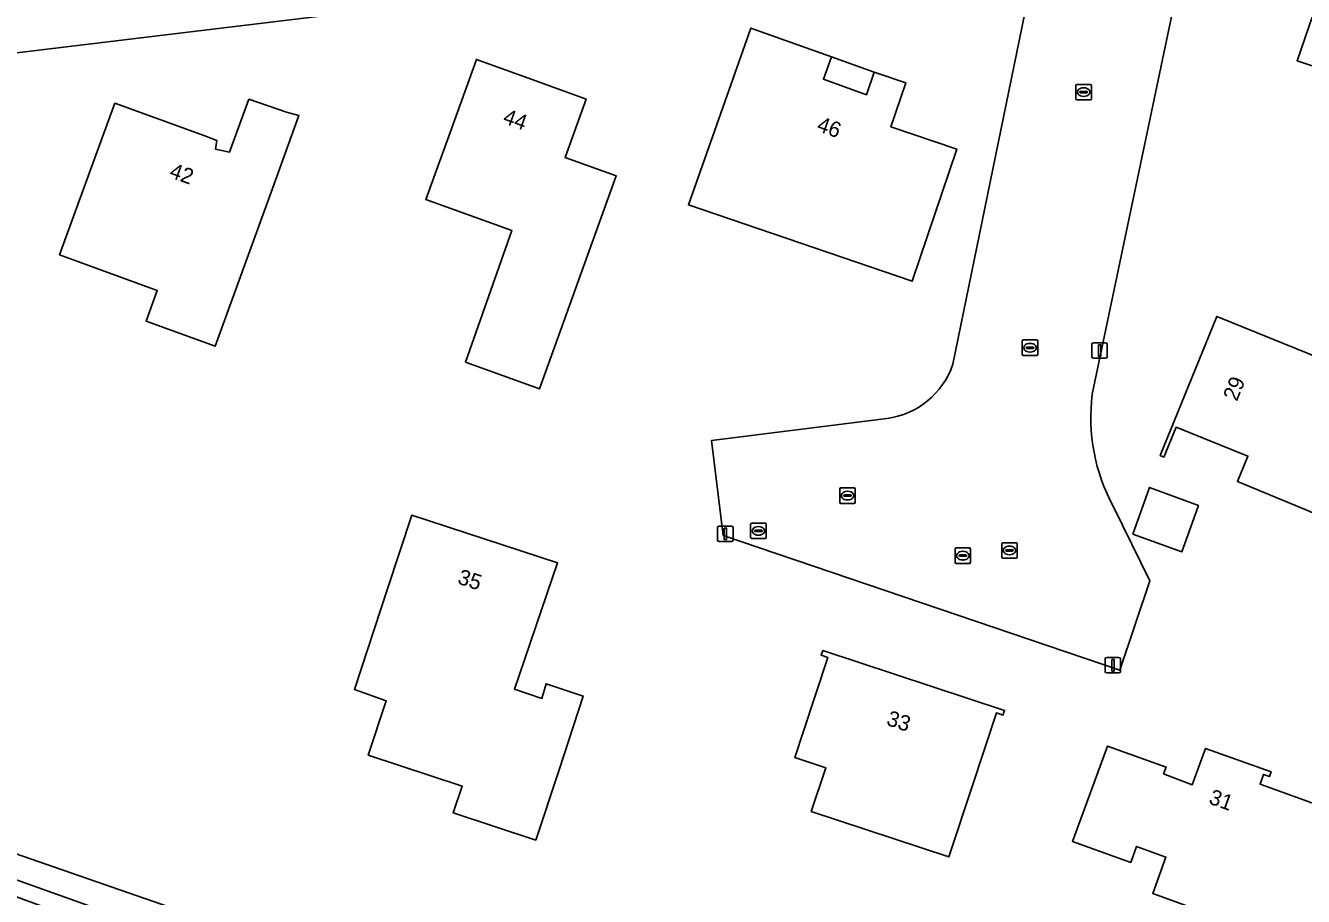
# Model space of a CAD drawing. Extents: x 163426 to 164192, y 380329 to 381641.
# Drawn here: x 163802.8 to 163885.2, y 380858.2 to 380914.3 of the extents above; entities that cross this region are included whole.
import ezdxf

# ---------------------------------------------------------------- set-up
doc = ezdxf.new("R2010")
doc.units = 0
for name, color, linetype in [('IMGEO_Brandkraan', 7, 'Continuous'), ('IMGEO_Erf', 7, 'Continuous'), ('IMGEO_Kolk', 7, 'Continuous'), ('IMGEO_Lichtmast', 7, 'Continuous'), ('IMGEO_Oever', 7, 'Continuous'), ('IMGEO_Pand', 7, 'Continuous'), ('IMGEO_Pand_nummerreeks', 7, 'Continuous'), ('IMGEO_Pand_overbouw', 7, 'Continuous'), ('IMGEO_Rijbaan_lokaal_open', 7, 'Continuous'), ('IMGEO_Rioolput', 7, 'Continuous'), ('IMGEO_Voetpad_open', 7, 'Continuous'), ('IMGEO_Waterloop', 7, 'Continuous')]:
    doc.layers.add(name, color=color, linetype=linetype)

msp = doc.modelspace()

# ---------------------------------------------------------------- linework, layer by layer
at = {"layer": 'IMGEO_Brandkraan'}
for p, q in [((163849.573, 380881.294), (163849.573, 380882.146)), ((163849.648, 380882.22), (163850.5, 380882.22)), ((163850.061, 380882), (163850.086, 380882)), ((163850.574, 380882.146), (163850.574, 380881.294)), ((163850.5, 380881.22), (163849.648, 380881.22)), ((163849.832, 380881.714), (163849.832, 380881.726)), ((163850.27, 380881.677), (163849.872, 380881.677)), ((163849.875, 380881.763), (163850.273, 380881.763)), ((163850.084, 380881.44), (163850.059, 380881.44)), ((163850.316, 380881.726), (163850.316, 380881.714))]:
    msp.add_line(p, q, dxfattribs=at)
for points in [[(163849.573, 380881.294), (163849.573, 380882.146)], [(163849.648, 380882.22), (163850.5, 380882.22)], [(163850.574, 380882.146), (163850.574, 380881.294)], [(163850.5, 380881.22), (163849.648, 380881.22)]]:
    msp.add_lwpolyline(points, dxfattribs=at)
for centre, radius, start, end in [((163849.65, 380882.144), 0.0765, 91.55205, 178.44795), ((163849.65, 380882.144), 0.0765, 91.55205, 178.44795), ((163850.498, 380882.144), 0.0765, 1.55205, 88.44795), ((163850.498, 380882.144), 0.0765, 1.55205, 88.44795), ((163849.65, 380881.296), 0.0765, 181.55205, 268.44795), ((163849.65, 380881.296), 0.0765, 181.55205, 268.44795), ((163849.872, 380881.723), 0.0403, 85.87752, 175.75265), ((163849.869, 380881.713), 0.0366, 178.93798, 274.71019), ((163850.273, 380881.72), 0.043, 264.86636, 352.45326), ((163850.277, 380881.725), 0.0386, 1.73085, 96.63898), ((163850.498, 380881.296), 0.0765, 271.55205, 358.44795), ((163850.498, 380881.296), 0.0765, 271.55205, 358.44795)]:
    msp.add_arc(centre, radius, start, end, dxfattribs=at)
for centre, major_axis, ratio, start_param, end_param in [((163850.06, 380881.72), (-0.387, 0.002), 0.722429, 4.712389, 7.853982), ((163850.085, 380881.72), (-0.39, 0.002), 0.717154, 1.570796, 4.712389)]:
    msp.add_ellipse(centre, major_axis=major_axis, ratio=ratio, start_param=start_param, end_param=end_param, dxfattribs=at)
at = {"layer": 'IMGEO_Erf'}
for points in [[(163900.727, 380937.989), (163898.446, 380938.784), (163896.831, 380934.142), (163891.086, 380936.157), (163892.09, 380938.819), (163890.278, 380939.423), (163889.309, 380936.658), (163883.606, 380938.547), (163885.205, 380943.221), (163882.796, 380944.027), (163877.003, 380916.322), (163871.593, 380890.532)], [(163865.283, 380920.164), (163783.893, 380910.325)], [(163862.607, 380892.458), (163867.757, 380917.623)], [(163723.266, 380906.179), (163722.338, 380906.17), (163722.383, 380903.697), (163722.683, 380892.468), (163724.733, 380888.896), (163776.86, 380869.689), (163838.33, 380848.364), (163881.691, 380832.499)], [(163872.96, 380883.263), (163875.314, 380878.493), (163873.371, 380872.747), (163847.806, 380881.421), (163847.051, 380887.547), (163858.345, 380888.964)]]:
    msp.add_lwpolyline(points, dxfattribs=at)
for points in [[(163884.801, 380912.024), (163887.028, 380918.554), (163885.354, 380919.118), (163885.62, 380920.738), (163886.407, 380922.213), (163888.089, 380921.652), (163890.312, 380928.173), (163895.045, 380926.561), (163905.562, 380922.978), (163900.618, 380906.68), (163889.538, 380910.424)], [(163845.557, 380902.729), (163849.588, 380914.137), (163854.785, 380912.284), (163854.268, 380910.834), (163857.051, 380909.839), (163857.545, 380911.297), (163859.574, 380910.608), (163858.61, 380907.768), (163862.872, 380906.322), (163859.983, 380897.81)], [(163828.627, 380903.075), (163830.196, 380907.41), (163831.898, 380912.111), (163835.73, 380910.724), (163838.969, 380909.551), (163837.607, 380905.791), (163840.913, 380904.605), (163835.96, 380890.872), (163831.182, 380892.596), (163834.171, 380901.086)], [(163815.051, 380893.627), (163810.604, 380895.241), (163811.324, 380897.224), (163805.026, 380899.51), (163806.87, 380904.586), (163808.576, 380909.285), (163814.379, 380907.176), (163815.166, 380906.89), (163815.075, 380906.331), (163815.984, 380906.134), (163817.232, 380909.541), (163819.645, 380908.719), (163820.449, 380908.488), (163818.742, 380903.789)], [(163879.62, 380895.545), (163887.31, 380892.422), (163888.666, 380895.758), (163893.299, 380893.876), (163896.106, 380892.735), (163893.697, 380886.806), (163889.417, 380888.546), (163888.009, 380887.968), (163885.89, 380882.849), (163885.567, 380882.983), (163880.946, 380884.894), (163881.627, 380886.539), (163877.007, 380888.403), (163876.216, 380886.475), (163875.975, 380886.573)], [(163874.208, 380881.511), (163875.283, 380884.522), (163878.439, 380883.35), (163877.378, 380880.379)], [(163837.125, 380879.653), (163834.674, 380872.465), (163834.35, 380871.515), (163836.121, 380870.915), (163836.388, 380871.867), (163838.786, 380871.073), (163837.22, 380866.325), (163835.722, 380861.786), (163830.398, 380863.543), (163830.969, 380865.274), (163824.926, 380867.268), (163826.082, 380870.771), (163824.035, 380871.493), (163826.17, 380877.991), (163827.73, 380882.741)], [(163854.546, 380873.567), (163854.118, 380873.708), (163854.218, 380874.011), (163865.94, 380870.148), (163865.838, 380869.846), (163865.412, 380869.989), (163863.846, 380865.241), (163862.35, 380860.708), (163853.481, 380863.635), (163854.412, 380866.456), (163852.418, 380867.114), (163852.98, 380868.819)], [(163883.124, 380866.185), (163883.011, 380865.885), (163882.633, 380866.022), (163882.409, 380865.401), (163886.69, 380863.855), (163890.114, 380862.618), (163888.415, 380857.916), (163887.056, 380854.154), (163886.586, 380854.325), (163885.396, 380851.034), (163880.883, 380852.667), (163882.074, 380855.959), (163875.492, 380858.341), (163876.343, 380860.692), (163874.454, 380861.378), (163874.08, 380860.344), (163870.319, 380861.705), (163870.85, 380863.155), (163872.57, 380867.849), (163876.351, 380866.497), (163876.187, 380866.056), (163878.042, 380865.36), (163878.898, 380867.698)]]:
    msp.add_lwpolyline(points, close=True, dxfattribs=at)
for centre, radius, start, end in [((163857.68, 380894.121), 5.2, 277.34526, 341.34474), ((163883.693, 380889.045), 12.191, 172.99173, 208.30944)]:
    msp.add_arc(centre, radius, start, end, dxfattribs=at)
at = {"layer": 'IMGEO_Kolk'}
for p, q in [((163870.54, 380909.578), (163870.54, 380910.43)), ((163870.615, 380910.504), (163871.467, 380910.504)), ((163870.799, 380909.998), (163870.799, 380910.01)), ((163871.237, 380909.961), (163870.839, 380909.961)), ((163870.842, 380910.047), (163871.24, 380910.047)), ((163871.028, 380910.284), (163871.053, 380910.284)), ((163871.283, 380910.01), (163871.283, 380909.998)), ((163871.541, 380910.43), (163871.541, 380909.578)), ((163871.467, 380909.504), (163870.615, 380909.504)), ((163871.051, 380909.724), (163871.026, 380909.724)), ((163867.083, 380893.102), (163867.083, 380893.954)), ((163867.158, 380894.028), (163868.01, 380894.028)), ((163867.342, 380893.522), (163867.342, 380893.534)), ((163867.78, 380893.485), (163867.382, 380893.485)), ((163867.385, 380893.571), (163867.783, 380893.571)), ((163867.571, 380893.808), (163867.596, 380893.808)), ((163867.826, 380893.534), (163867.826, 380893.522)), ((163868.084, 380893.954), (163868.084, 380893.102)), ((163868.01, 380893.028), (163867.158, 380893.028)), ((163867.594, 380893.248), (163867.569, 380893.248)), ((163855.319, 380883.567), (163855.319, 380884.419)), ((163855.394, 380884.493), (163856.246, 380884.493)), ((163856.32, 380884.419), (163856.32, 380883.567)), ((163855.578, 380883.987), (163855.578, 380883.999)), ((163856.016, 380883.95), (163855.618, 380883.95)), ((163855.621, 380884.036), (163856.019, 380884.036)), ((163855.83, 380883.713), (163855.805, 380883.713)), ((163855.807, 380884.273), (163855.832, 380884.273)), ((163856.062, 380883.999), (163856.062, 380883.987)), ((163856.246, 380883.493), (163855.394, 380883.493)), ((163865.757, 380880.032), (163865.757, 380880.884)), ((163865.832, 380880.958), (163866.684, 380880.958)), ((163866.016, 380880.452), (163866.016, 380880.464)), ((163866.454, 380880.415), (163866.056, 380880.415)), ((163866.059, 380880.501), (163866.457, 380880.501)), ((163866.245, 380880.738), (163866.27, 380880.738)), ((163866.5, 380880.464), (163866.5, 380880.452)), ((163866.758, 380880.884), (163866.758, 380880.032)), ((163866.684, 380879.958), (163865.832, 380879.958)), ((163866.268, 380880.178), (163866.243, 380880.178))]:
    msp.add_line(p, q, dxfattribs=at)
for points in [[(163870.54, 380909.578), (163870.54, 380910.43)], [(163870.615, 380910.504), (163871.467, 380910.504)], [(163871.541, 380910.43), (163871.541, 380909.578)], [(163871.467, 380909.504), (163870.615, 380909.504)], [(163867.083, 380893.102), (163867.083, 380893.954)], [(163867.158, 380894.028), (163868.01, 380894.028)], [(163868.084, 380893.954), (163868.084, 380893.102)], [(163868.01, 380893.028), (163867.158, 380893.028)], [(163855.319, 380883.567), (163855.319, 380884.419)], [(163855.394, 380884.493), (163856.246, 380884.493)], [(163856.32, 380884.419), (163856.32, 380883.567)], [(163856.246, 380883.493), (163855.394, 380883.493)], [(163865.757, 380880.032), (163865.757, 380880.884)], [(163865.832, 380880.958), (163866.684, 380880.958)], [(163866.758, 380880.884), (163866.758, 380880.032)], [(163866.684, 380879.958), (163865.832, 380879.958)]]:
    msp.add_lwpolyline(points, dxfattribs=at)
for centre, radius, start, end in [((163870.617, 380910.428), 0.0765, 91.55205, 178.44795), ((163870.617, 380910.428), 0.0765, 91.55205, 178.44795), ((163870.839, 380910.007), 0.0403, 85.87752, 175.75265), ((163870.836, 380909.997), 0.0366, 178.93798, 274.71019), ((163871.24, 380910.004), 0.043, 264.86636, 352.45326), ((163871.244, 380910.009), 0.0386, 1.73085, 96.63898), ((163871.465, 380910.428), 0.0765, 1.55205, 88.44795), ((163871.465, 380910.428), 0.0765, 1.55205, 88.44795), ((163870.617, 380909.58), 0.0765, 181.55205, 268.44795), ((163870.617, 380909.58), 0.0765, 181.55205, 268.44795), ((163871.465, 380909.58), 0.0765, 271.55205, 358.44795), ((163871.465, 380909.58), 0.0765, 271.55205, 358.44795), ((163867.16, 380893.952), 0.0765, 91.55205, 178.44795), ((163867.16, 380893.952), 0.0765, 91.55205, 178.44795), ((163867.382, 380893.531), 0.0403, 85.87752, 175.75265), ((163867.379, 380893.521), 0.0366, 178.93798, 274.71019), ((163867.783, 380893.528), 0.043, 264.86636, 352.45326), ((163867.787, 380893.533), 0.0386, 1.73085, 96.63898), ((163868.008, 380893.952), 0.0765, 1.55205, 88.44795), ((163868.008, 380893.952), 0.0765, 1.55205, 88.44795), ((163867.16, 380893.104), 0.0765, 181.55205, 268.44795), ((163867.16, 380893.104), 0.0765, 181.55205, 268.44795), ((163868.008, 380893.104), 0.0765, 271.55205, 358.44795), ((163868.008, 380893.104), 0.0765, 271.55205, 358.44795), ((163855.396, 380884.417), 0.0765, 91.55205, 178.44795), ((163855.396, 380884.417), 0.0765, 91.55205, 178.44795), ((163856.244, 380884.417), 0.0765, 1.55205, 88.44795), ((163856.244, 380884.417), 0.0765, 1.55205, 88.44795), ((163855.396, 380883.569), 0.0765, 181.55205, 268.44795), ((163855.396, 380883.569), 0.0765, 181.55205, 268.44795), ((163855.618, 380883.996), 0.0403, 85.87752, 175.75265), ((163855.615, 380883.986), 0.0366, 178.93798, 274.71019), ((163856.019, 380883.993), 0.043, 264.86636, 352.45326), ((163856.023, 380883.998), 0.0386, 1.73085, 96.63898), ((163856.244, 380883.569), 0.0765, 271.55205, 358.44795), ((163856.244, 380883.569), 0.0765, 271.55205, 358.44795), ((163865.834, 380880.882), 0.0765, 91.55205, 178.44795), ((163865.834, 380880.882), 0.0765, 91.55205, 178.44795), ((163866.056, 380880.461), 0.0403, 85.87752, 175.75265), ((163866.053, 380880.451), 0.0366, 178.93798, 274.71019), ((163866.457, 380880.458), 0.043, 264.86636, 352.45326), ((163866.461, 380880.463), 0.0386, 1.73085, 96.63898), ((163866.682, 380880.882), 0.0765, 1.55205, 88.44795), ((163866.682, 380880.882), 0.0765, 1.55205, 88.44795), ((163865.834, 380880.034), 0.0765, 181.55205, 268.44795), ((163865.834, 380880.034), 0.0765, 181.55205, 268.44795), ((163866.682, 380880.034), 0.0765, 271.55205, 358.44795), ((163866.682, 380880.034), 0.0765, 271.55205, 358.44795)]:
    msp.add_arc(centre, radius, start, end, dxfattribs=at)
for centre, major_axis, ratio, start_param, end_param in [((163871.027, 380910.004), (-0.387, 0.002), 0.722429, 4.712389, 7.853982), ((163871.052, 380910.004), (-0.39, 0.002), 0.717154, 1.570796, 4.712389), ((163867.57, 380893.528), (-0.387, 0.002), 0.722429, 4.712389, 7.853982), ((163867.595, 380893.528), (-0.39, 0.002), 0.717154, 1.570796, 4.712389), ((163855.806, 380883.993), (-0.387, 0.002), 0.722429, 4.712389, 7.853982), ((163855.831, 380883.993), (-0.39, 0.002), 0.717154, 1.570796, 4.712389), ((163866.244, 380880.458), (-0.387, 0.002), 0.722429, 4.712389, 7.853982), ((163866.269, 380880.458), (-0.39, 0.002), 0.717154, 1.570796, 4.712389)]:
    msp.add_ellipse(centre, major_axis=major_axis, ratio=ratio, start_param=start_param, end_param=end_param, dxfattribs=at)
at = {"layer": 'IMGEO_Lichtmast'}
for p, q in [((163871.566, 380892.949), (163871.566, 380893.749)), ((163871.566, 380893.749), (163871.566, 380892.949)), ((163871.666, 380893.849), (163872.456, 380893.849)), ((163872.456, 380893.849), (163871.666, 380893.849)), ((163872.556, 380893.749), (163872.556, 380892.949)), ((163872.556, 380892.949), (163872.556, 380893.749)), ((163872.456, 380892.849), (163871.666, 380892.849)), ((163871.666, 380892.849), (163872.456, 380892.849)), ((163847.446, 380881.13), (163847.446, 380881.93)), ((163847.446, 380881.93), (163847.446, 380881.13)), ((163847.546, 380882.03), (163848.336, 380882.03)), ((163848.336, 380882.03), (163847.546, 380882.03)), ((163848.436, 380881.93), (163848.436, 380881.13)), ((163848.436, 380881.13), (163848.436, 380881.93)), ((163848.336, 380881.03), (163847.546, 380881.03)), ((163847.546, 380881.03), (163848.336, 380881.03)), ((163872.427, 380872.662), (163872.427, 380873.462)), ((163872.427, 380873.462), (163872.427, 380872.662)), ((163872.527, 380873.562), (163873.317, 380873.562)), ((163873.317, 380873.562), (163872.527, 380873.562)), ((163873.417, 380873.462), (163873.417, 380872.662)), ((163873.417, 380872.662), (163873.417, 380873.462)), ((163873.317, 380872.562), (163872.527, 380872.562)), ((163872.527, 380872.562), (163873.317, 380872.562))]:
    msp.add_line(p, q, dxfattribs=at)
for points in [[(163871.986, 380893.724), (163872.136, 380893.724), (163872.136, 380892.974), (163871.986, 380892.974), (163871.986, 380893.724)], [(163847.866, 380881.905), (163848.016, 380881.905), (163848.016, 380881.155), (163847.866, 380881.155), (163847.866, 380881.905)], [(163872.847, 380873.437), (163872.997, 380873.437), (163872.997, 380872.687), (163872.847, 380872.687), (163872.847, 380873.437)]]:
    msp.add_lwpolyline(points, dxfattribs=at)
for centre, start, end in [((163871.666, 380893.749), 90, 180), ((163871.666, 380893.749), 90, 180), ((163872.456, 380893.749), 0, 90), ((163872.456, 380893.749), 360, 90), ((163871.666, 380892.949), 180, 270), ((163871.666, 380892.949), 180, 270), ((163872.456, 380892.949), 270, 0), ((163872.456, 380892.949), 270, 0), ((163847.546, 380881.93), 90, 180), ((163847.546, 380881.93), 90, 180), ((163848.336, 380881.93), 0, 90), ((163848.336, 380881.93), 360, 90), ((163847.546, 380881.13), 180, 270), ((163847.546, 380881.13), 180, 270), ((163848.336, 380881.13), 270, 0), ((163848.336, 380881.13), 270, 0), ((163872.527, 380873.462), 90, 180), ((163872.527, 380873.462), 90, 180), ((163873.317, 380873.462), 0, 90), ((163873.317, 380873.462), 360, 90), ((163872.527, 380872.662), 180, 270), ((163872.527, 380872.662), 180, 270), ((163873.317, 380872.662), 270, 0), ((163873.317, 380872.662), 270, 0)]:
    msp.add_arc(centre, 0.1, start, end, dxfattribs=at)
at = {"layer": 'IMGEO_Oever'}
for points in [[(163721.848, 380903.493), (163722.103, 380891.879), (163724.099, 380888.397), (163725.33, 380887.76), (163778.961, 380867.548), (163878.77, 380831.879), (163883.207, 380830.478), (163883.978, 380830.892), (163884.569, 380833.662)], [(163838.33, 380848.364), (163776.86, 380869.689), (163724.733, 380888.896), (163722.683, 380892.468), (163722.383, 380903.697)]]:
    msp.add_lwpolyline(points, dxfattribs=at)
at = {"layer": 'IMGEO_Pand'}
for points in [[(163900.618, 380906.68), (163905.562, 380922.978), (163895.045, 380926.561), (163890.312, 380928.173), (163888.089, 380921.652), (163886.407, 380922.213), (163885.62, 380920.738), (163885.354, 380919.118), (163887.028, 380918.554), (163884.801, 380912.024), (163889.538, 380910.424)], [(163854.785, 380912.284), (163849.588, 380914.137), (163845.557, 380902.729), (163859.983, 380897.81), (163862.872, 380906.322), (163858.61, 380907.768), (163859.574, 380910.608), (163857.545, 380911.297), (163857.051, 380909.839), (163854.268, 380910.834)], [(163835.73, 380910.724), (163831.898, 380912.111), (163830.196, 380907.41), (163828.627, 380903.075), (163834.171, 380901.086), (163831.182, 380892.596), (163835.96, 380890.872), (163840.913, 380904.605), (163837.607, 380905.791), (163838.969, 380909.551)], [(163814.379, 380907.176), (163808.576, 380909.285), (163806.87, 380904.586), (163805.026, 380899.51), (163811.324, 380897.224), (163810.604, 380895.241), (163815.051, 380893.627), (163818.742, 380903.789), (163820.449, 380908.488), (163819.645, 380908.719), (163817.232, 380909.541), (163815.984, 380906.134), (163815.075, 380906.331), (163815.166, 380906.89)], [(163896.106, 380892.735), (163893.299, 380893.876), (163888.666, 380895.758), (163887.31, 380892.422), (163879.62, 380895.545), (163875.975, 380886.573), (163876.216, 380886.475), (163877.007, 380888.403), (163881.627, 380886.539), (163880.946, 380884.894), (163885.567, 380882.983), (163885.89, 380882.849), (163888.009, 380887.968), (163889.417, 380888.546), (163893.697, 380886.806)], [(163874.208, 380881.511), (163877.378, 380880.379), (163878.439, 380883.35), (163875.283, 380884.522)], [(163834.674, 380872.465), (163837.125, 380879.653), (163827.73, 380882.741), (163826.17, 380877.991), (163824.035, 380871.493), (163826.082, 380870.771), (163824.926, 380867.268), (163830.969, 380865.274), (163830.398, 380863.543), (163835.722, 380861.786), (163837.22, 380866.325), (163838.786, 380871.073), (163836.388, 380871.867), (163836.121, 380870.915), (163834.35, 380871.515)], [(163862.35, 380860.708), (163863.846, 380865.241), (163865.412, 380869.989), (163865.838, 380869.846), (163865.94, 380870.148), (163854.218, 380874.011), (163854.118, 380873.708), (163854.546, 380873.567), (163852.98, 380868.819), (163852.418, 380867.114), (163854.412, 380866.456), (163853.481, 380863.635)], [(163886.69, 380863.855), (163882.409, 380865.401), (163882.633, 380866.022), (163883.011, 380865.885), (163883.124, 380866.185), (163878.898, 380867.698), (163878.042, 380865.36), (163876.187, 380866.056), (163876.351, 380866.497), (163872.57, 380867.849), (163870.85, 380863.155), (163870.319, 380861.705), (163874.08, 380860.344), (163874.454, 380861.378), (163876.343, 380860.692), (163875.492, 380858.341), (163882.074, 380855.959), (163880.883, 380852.667), (163885.396, 380851.034), (163886.586, 380854.325), (163887.056, 380854.154), (163888.415, 380857.916), (163890.114, 380862.618)]]:
    msp.add_lwpolyline(points, close=True, dxfattribs=at)
at = {"layer": 'IMGEO_Pand_overbouw'}
msp.add_lwpolyline([(163854.785, 380912.284), (163854.268, 380910.834), (163857.051, 380909.839), (163857.545, 380911.297)], close=True, dxfattribs=at)
at = {"layer": 'IMGEO_Rijbaan_lokaal_open'}
for points in [[(163871.593, 380890.532), (163877.003, 380916.322), (163867.664, 380918.263), (163867.757, 380917.623), (163862.607, 380892.458)], [(163858.345, 380888.964), (163847.051, 380887.547), (163847.806, 380881.421), (163873.371, 380872.747), (163875.314, 380878.493), (163872.96, 380883.263)]]:
    msp.add_lwpolyline(points, dxfattribs=at)
for centre, radius, start, end in [((163857.68, 380894.121), 5.2, 277.34526, 341.34474), ((163883.693, 380889.045), 12.191, 172.99173, 208.30944)]:
    msp.add_arc(centre, radius, start, end, dxfattribs=at)
at = {"layer": 'IMGEO_Rioolput'}
for p, q in [((163862.751, 380879.697), (163862.751, 380880.549)), ((163862.826, 380880.623), (163863.678, 380880.623)), ((163863.239, 380880.403), (163863.264, 380880.403)), ((163863.752, 380880.549), (163863.752, 380879.697)), ((163863.678, 380879.623), (163862.826, 380879.623)), ((163863.01, 380880.117), (163863.01, 380880.129)), ((163863.448, 380880.08), (163863.05, 380880.08)), ((163863.053, 380880.166), (163863.451, 380880.166)), ((163863.262, 380879.843), (163863.237, 380879.843)), ((163863.494, 380880.129), (163863.494, 380880.117))]:
    msp.add_line(p, q, dxfattribs=at)
for points in [[(163862.751, 380879.697), (163862.751, 380880.549)], [(163862.826, 380880.623), (163863.678, 380880.623)], [(163863.752, 380880.549), (163863.752, 380879.697)], [(163863.678, 380879.623), (163862.826, 380879.623)]]:
    msp.add_lwpolyline(points, dxfattribs=at)
for centre, radius, start, end in [((163862.828, 380880.547), 0.0765, 91.55205, 178.44795), ((163862.828, 380880.547), 0.0765, 91.55205, 178.44795), ((163863.676, 380880.547), 0.0765, 1.55205, 88.44795), ((163863.676, 380880.547), 0.0765, 1.55205, 88.44795), ((163862.828, 380879.699), 0.0765, 181.55205, 268.44795), ((163862.828, 380879.699), 0.0765, 181.55205, 268.44795), ((163863.05, 380880.126), 0.0403, 85.87752, 175.75265), ((163863.047, 380880.116), 0.0366, 178.93798, 274.71019), ((163863.451, 380880.123), 0.043, 264.86636, 352.45326), ((163863.455, 380880.128), 0.0386, 1.73085, 96.63898), ((163863.676, 380879.699), 0.0765, 271.55205, 358.44795), ((163863.676, 380879.699), 0.0765, 271.55205, 358.44795)]:
    msp.add_arc(centre, radius, start, end, dxfattribs=at)
for centre, major_axis, ratio, start_param, end_param in [((163863.238, 380880.123), (-0.387, 0.002), 0.722429, 4.712389, 7.853982), ((163863.263, 380880.123), (-0.39, 0.002), 0.717154, 1.570796, 4.712389)]:
    msp.add_ellipse(centre, major_axis=major_axis, ratio=ratio, start_param=start_param, end_param=end_param, dxfattribs=at)
at = {"layer": 'IMGEO_Voetpad_open'}
msp.add_lwpolyline([(163783.893, 380910.325), (163865.283, 380920.164)], dxfattribs=at)
at = {"layer": 'IMGEO_Waterloop'}
msp.add_lwpolyline([(163676.179, 380898.265), (163677.581, 380902.309), (163677.814, 380902.596), (163678.287, 380902.954), (163679.608, 380902.914), (163719.651, 380903.254), (163719.905, 380903.02), (163719.866, 380902.665), (163719.582, 380896.744), (163719.985, 380891.733), (163722.533, 380887.487), (163883.41, 380828.234), (163883.897, 380830.514), (163883.978, 380830.892), (163883.207, 380830.478), (163878.77, 380831.879), (163778.961, 380867.548), (163725.33, 380887.76), (163724.099, 380888.397), (163722.103, 380891.879), (163721.848, 380903.493)], dxfattribs=at)

# ---------------------------------------------------------------- texts
at = {"layer": 'IMGEO_Pand_nummerreeks'}
for s, rotation, p in [('44', 340.09761, (163833.539, 380908.028)), ('46', 340.32662, (163853.777, 380907.526)), ('42', 340.02737, (163812.039, 380904.536)), ('29', 67.88987, (163880.917, 380890.023)), ('35', 341.80286, (163830.618, 380878.339)), ('33', 341.7603, (163858.268, 380869.223)), ('31', 340.30153, (163879.043, 380864.162))]:
    msp.add_text(s, height=1, rotation=rotation, dxfattribs=at).set_placement(p)

doc.saveas('drawing.dxf')
